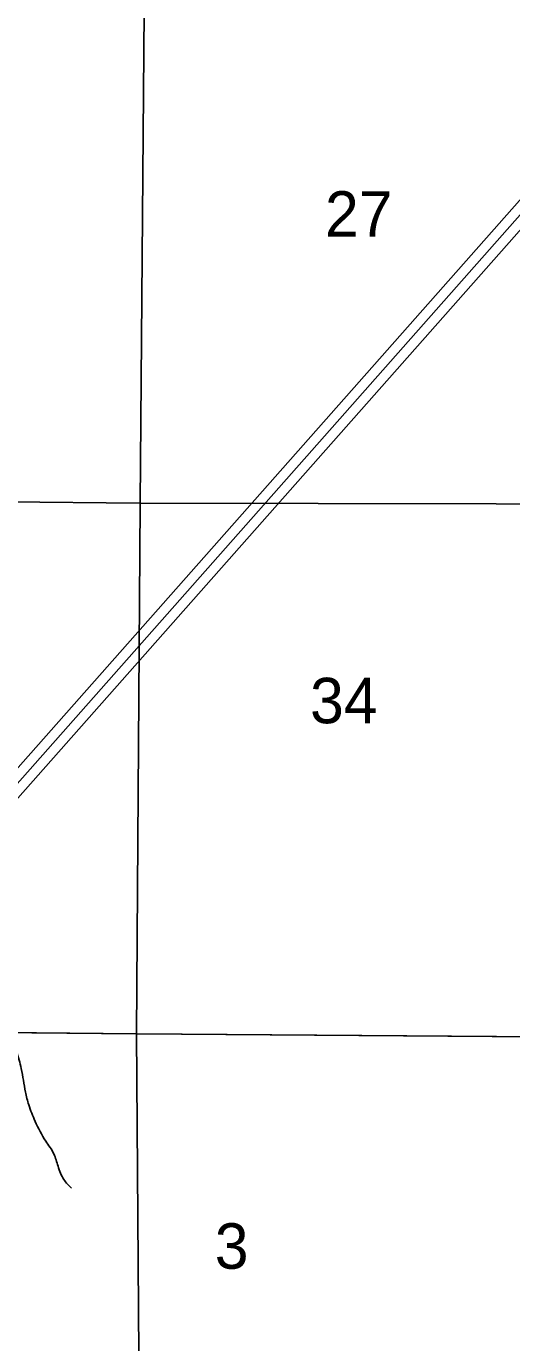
# Model space of a CAD drawing. Extents: x 380424 to 701066, y 1117407 to 1412949.
# Drawn here: x 525500 to 530309, y 1360453 to 1373482 of the extents above; entities that cross this region are included whole.
import ezdxf

# ---------------------------------------------------------------- set-up
doc = ezdxf.new("R2010")
doc.units = 0
for name, color, linetype in [('County Route Divided Highway Outline and Fill', 7, 'Continuous'), ('County Routes Highway Center Lines', 7, 'Continuous'), ('Narrow River Creek and Branch and Slough', 7, 'Continuous'), ('Section Lines', 7, 'Continuous'), ('Section Numbers', 7, 'Continuous'), ('Township  and Range lines', 7, 'Continuous')]:
    doc.layers.add(name, color=color, linetype=linetype)

msp = doc.modelspace()

# ---------------------------------------------------------------- linework, layer by layer
at = {"layer": 'County Route Divided Highway Outline and Fill'}
for points in [[(532882, 1374583), (522767, 1363155), (522493, 1362840), (522349, 1362716), (522201, 1362623), (522005, 1362525), (521860, 1362477), (521696, 1362435), (521616, 1362424), (521498, 1362406), (521391, 1362402), (520953, 1362402), (519999, 1362394), (519518, 1362321), (519388, 1362250), (519155, 1362133), (518960, 1361938), (518820, 1361728), (518700, 1361511), (518651, 1361222), (518674, 1352866), (518564, 1344885)], [(518764, 1344884), (518874, 1352865), (518851, 1361205), (518891, 1361445), (518991, 1361624), (519116, 1361811), (519273, 1361969), (519481, 1362073), (519583, 1362129), (520015, 1362194), (520954, 1362202), (521395, 1362202), (521517, 1362207), (521643, 1362226), (521733, 1362238), (521916, 1362285), (522081, 1362340), (522299, 1362448), (522468, 1362555), (522634, 1362697), (522917, 1363023), (533032, 1374450)]]:
    msp.add_lwpolyline(points, dxfattribs=at)
at = {"layer": 'County Routes Highway Center Lines'}
msp.add_lwpolyline([(518663, 1344784), (518774, 1352865), (518751, 1361213), (518796, 1361478), (518906, 1361676), (519038, 1361875), (519214, 1362051), (519434, 1362161), (519550, 1362225), (520007, 1362294), (520954, 1362302), (521393, 1362302), (521508, 1362307), (521630, 1362325), (521714, 1362336), (521888, 1362381), (522043, 1362432), (522250, 1362536), (522408, 1362635), (522563, 1362768), (522842, 1363089), (532957, 1374516)], dxfattribs=at)
at = {"layer": 'Narrow River Creek and Branch and Slough'}
msp.add_spline([(525946, 1361984), (525909, 1362021), (525872, 1362068), (525814, 1362200), (525772, 1362322), (525693, 1362448), (525587, 1362644), (525524, 1362807), (525492, 1362934), (525450, 1363166), (525402, 1363335), (525365, 1363446), (525339, 1363536), (525318, 1363583), (525260, 1363620), (525170, 1363657), (525080, 1363694), (524959, 1363815), (524896, 1363937), (524880, 1364048), (524901, 1364148), (524927, 1364190), (524959, 1364238), (525001, 1364301), (525038, 1364375), (525080, 1364528), (525096, 1364618), (525080, 1364702), (525033, 1364792), (524938, 1364871), (524781, 1364978)], degree=3, dxfattribs=at)
at = {"layer": 'Section Lines'}
for points in [[(526670, 1374041), (526628, 1368762), (526620, 1368762), (521346, 1368815), (521334, 1368815), (521365, 1374116)], [(531935, 1374014), (531919, 1368754), (526628, 1368762), (526670, 1374041), (526679, 1374041)], [(526628, 1368762), (526627, 1368753), (526590, 1363510), (521299, 1363562), (521294, 1363562), (521334, 1368809), (521334, 1368815), (521346, 1368815), (526620, 1368762)], [(531919, 1368754), (531872, 1363472), (526598, 1363510), (526590, 1363510), (526627, 1368753), (526628, 1368762)], [(526590, 1363510), (526631, 1358071), (521334, 1358108), (521294, 1363562), (521299, 1363562)], [(531872, 1363472), (531916, 1358064), (526631, 1358071), (526590, 1363510), (526598, 1363510)]]:
    msp.add_lwpolyline(points, close=True, dxfattribs=at)
at = {"layer": 'Township  and Range lines'}
for p, q in [((521299, 1363562), (526590, 1363510)), ((526590, 1363510), (526598, 1363510)), ((526598, 1363510), (531872, 1363472))]:
    msp.add_line(p, q, dxfattribs=at)

# ---------------------------------------------------------------- texts
at = {"layer": 'Section Numbers'}
for s, p in [('27', (528459, 1371400)), ('34', (528311, 1366584)), ('3', (527367, 1361185))]:
    msp.add_text(s, height=450, dxfattribs=at).set_placement(p)

doc.saveas('drawing.dxf')
